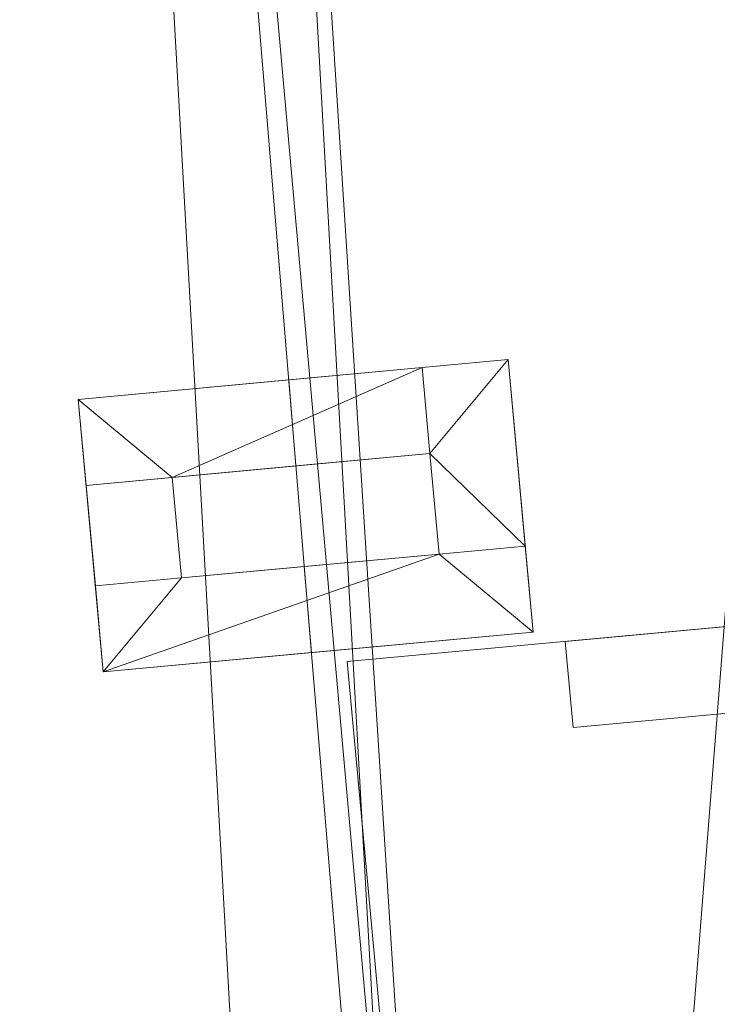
# Model space of a CAD drawing. Header units: millimetres. Extents: x -430348 to -225823, y -86243 to 5084.
# Tile 259 of 656: x -423660 to -421236, y -35917 to -32496. Entities that reach past the tile are written whole.
import ezdxf

# ---------------------------------------------------------------- set-up
doc = ezdxf.new("R2010")
doc.units = ezdxf.units.MM
doc.layers.add('A-ROOF', color=132, linetype='Continuous', lineweight=9)
doc.layers.add('A-WALL', color=113, linetype='Continuous', lineweight=9)

msp = doc.modelspace()

# ---------------------------------------------------------------- meshes
at = {"layer": 'A-ROOF'}
mesh = msp.add_polyface(dxfattribs=at)
corners = [(-422208.1, -39960.5, 65933.7), (-423727.2, -21697.4, 65878.8), (-420169.5, -21416.8, 63380), (-418575, -39642.7, 63380), (-419150.1, -39693, 63784.3), (-421631.5, -39910.1, 65528.3), (-422097.2, -39950.8, 65855.7), (-422184, -39958.4, 65916.8)]
mesh.append_faces([[corners[k] for k in face] for face in [(4, 5, 2, 3)]], dxfattribs={"vtx1": -1})
mesh.append_faces([[corners[k] for k in face] for face in [(5, 6, 1, 2)]], dxfattribs={"vtx1": -1, "vtx3": -1})
mesh.append_faces([[corners[k] for k in face] for face in [(7, 0, 1, 6)]], dxfattribs={"vtx2": -1})
mesh = msp.add_polyface(dxfattribs=at)
corners = [(-423727.2, -21697.4, 66000.8), (-422208.1, -39960.5, 66055.7), (-422157.3, -39956.1, 66020), (-422097.2, -39950.8, 65977.8), (-419147.2, -39692.7, 63904.3), (-418575, -39642.7, 63502.1), (-420169.5, -21416.8, 63502.1), (-422983.4, -26109.2, 65751.2), (-423056.7, -25212.2, 65747.6), (-422158.4, -25141.4, 65116.7), (-422085.1, -26038.4, 65120.3), (-423086.6, -24008.5, 65695), (-423151.6, -23213.2, 65691.8), (-422321.3, -23147.7, 65108.7), (-422256.3, -23943, 65111.9)]
mesh.append_faces([[corners[k] for k in face] for face in [(14, 9, 6, 13)]], dxfattribs={"vtx0": -1, "vtx1": -1, "vtx2": -1})
mesh.append_faces([[corners[k] for k in face] for face in [(0, 8, 11, 12)]], dxfattribs={"vtx0": -1, "vtx1": -1, "vtx3": -1})
mesh.append_faces([[corners[k] for k in face] for face in [(9, 14, 11, 8), (13, 6, 0, 12)]], dxfattribs={"vtx0": -1, "vtx2": -1})
mesh.append_faces([[corners[k] for k in face] for face in [(10, 4, 5, 6), (7, 1, 2, 3)]], dxfattribs={"vtx0": -1, "vtx3": -1})
mesh.append_faces([[corners[k] for k in face] for face in [(9, 10, 6)]], dxfattribs={"vtx1": -1, "vtx2": -1})
mesh.append_faces([[corners[k] for k in face] for face in [(3, 4, 10, 7), (0, 1, 7, 8)]], dxfattribs={"vtx1": -1, "vtx3": -1})
mesh = msp.add_polyface(dxfattribs=at)
corners = [(-422208.1, -39960.5, 65933.7), (-425841.4, -40278.4, 63380), (-427284.8, -21978, 63380), (-423727.2, -21697.4, 65878.8), (-422831.4, -37379.3, 65640.7), (-422892.7, -36601.7, 65640.7), (-423683.1, -36664.1, 65085.6), (-423621.8, -37441.7, 65085.6), (-422727.6, -38695.2, 65640.7), (-423518, -38757.6, 65085.6), (-423456.7, -39535.2, 65085.6), (-422666.3, -39472.8, 65640.7)]
mesh.append_faces([[corners[k] for k in face] for face in [(10, 1, 9)]], dxfattribs={"vtx0": -1, "vtx1": -1})
mesh.append_faces([[corners[k] for k in face] for face in [(6, 2, 3, 5), (5, 3, 0, 4), (4, 8, 9)]], dxfattribs={"vtx0": -1, "vtx2": -1})
mesh.append_faces([[corners[k] for k in face] for face in [(0, 11, 8, 4)]], dxfattribs={"vtx0": -1, "vtx2": -1, "vtx3": -1})
mesh.append_faces([[corners[k] for k in face] for face in [(7, 4, 9, 1)]], dxfattribs={"vtx1": -1, "vtx2": -1, "vtx3": -1})
mesh.append_faces([[corners[k] for k in face] for face in [(6, 7, 1, 2), (0, 1, 10, 11)]], dxfattribs={"vtx1": -1, "vtx3": -1})
mesh = msp.add_polyface(dxfattribs=at)
corners = [(-425841.4, -40278.4, 63502.1), (-422208.1, -39960.5, 66055.7), (-423727.2, -21697.4, 66000.8), (-427284.8, -21978, 63502.1), (-422892.7, -36601.7, 65762.8), (-422831.4, -37379.3, 65762.8), (-423621.8, -37441.7, 65207.6), (-423683.1, -36664.1, 65207.6), (-423518, -38757.6, 65207.6), (-422727.6, -38695.2, 65762.8), (-422666.3, -39472.8, 65762.8), (-423456.7, -39535.2, 65207.6)]
mesh.append_faces([[corners[k] for k in face] for face in [(0, 6, 7, 3), (11, 0, 1, 10)]], dxfattribs={"vtx0": -1, "vtx2": -1})
mesh.append_faces([[corners[k] for k in face] for face in [(0, 11, 8, 6)]], dxfattribs={"vtx0": -1, "vtx2": -1, "vtx3": -1})
mesh.append_faces([[corners[k] for k in face] for face in [(9, 10, 1, 5)]], dxfattribs={"vtx1": -1, "vtx2": -1, "vtx3": -1})
mesh.append_faces([[corners[k] for k in face] for face in [(2, 3, 7, 4), (1, 2, 4, 5), (5, 6, 8, 9)]], dxfattribs={"vtx1": -1, "vtx3": -1})
mesh = msp.add_polyface(dxfattribs=at)
corners = [(-423456.6, -33815.3, 67094.9), (-421963, -33676.9, 67094.9), (-421875.4, -34623.6, 67094.9), (-423369, -34761.9, 67094.9)]
mesh.append_faces([[corners[k] for k in face] for face in [(3, 0, 1, 2)]])
mesh = msp.add_polyface(dxfattribs=at)
corners = [(-421963, -33676.9, 67194.9), (-423456.6, -33815.3, 67194.9), (-423369, -34761.9, 67194.9), (-421875.4, -34623.6, 67194.9)]
mesh.append_faces([[corners[k] for k in face] for face in [(0, 1, 2, 3)]])
mesh = msp.add_polyface(dxfattribs=at)
corners = [(-423456.6, -33815.3, 67194.9), (-421963, -33676.9, 67194.9), (-421963, -33676.9, 67094.9), (-423456.6, -33815.3, 67094.9)]
mesh.append_faces([[corners[k] for k in face] for face in [(1, 2, 3, 0)]])
mesh = msp.add_polyface(dxfattribs=at)
corners = [(-421963, -33676.9, 67194.9), (-421875.4, -34623.6, 67194.9), (-421875.4, -34623.6, 67094.9), (-421963, -33676.9, 67094.9)]
mesh.append_faces([[corners[k] for k in face] for face in [(1, 2, 3, 0)]])
mesh = msp.add_polyface(dxfattribs=at)
corners = [(-423369, -34761.9, 67194.9), (-423456.6, -33815.3, 67194.9), (-423456.6, -33815.3, 67094.9), (-423369, -34761.9, 67094.9)]
mesh.append_faces([[corners[k] for k in face] for face in [(1, 2, 3, 0)]])
mesh = msp.add_polyface(dxfattribs=at)
corners = [(-422038.5, -39947.6, 66020), (-422521.9, -34726.3, 66020), (-419235.7, -34422, 66020), (-418732, -39627.6, 66020)]
mesh.append_faces([[corners[k] for k in face] for face in [(2, 3, 0, 1)]])
mesh = msp.add_polyface(dxfattribs=at)
corners = [(-422521.9, -34726.3, 66120), (-422038.5, -39947.6, 66120), (-418732, -39627.6, 66120), (-419235.7, -34422, 66120)]
mesh.append_faces([[corners[k] for k in face] for face in [(1, 2, 3, 0)]])
mesh = msp.add_polyface(dxfattribs=at)
corners = [(-422521.9, -34726.3, 66120), (-419235.7, -34422, 66120), (-419235.7, -34422, 66020), (-422521.9, -34726.3, 66020)]
mesh.append_faces([[corners[k] for k in face] for face in [(0, 1, 2, 3)]])
mesh = msp.add_polyface(dxfattribs=at)
corners = [(-421875.4, -34623.6, 67194.9), (-423369, -34761.9, 67194.9), (-423369, -34761.9, 67094.9), (-421875.4, -34623.6, 67094.9)]
mesh.append_faces([[corners[k] for k in face] for face in [(1, 2, 3, 0)]])
mesh = msp.add_polyface(dxfattribs=at)
corners = [(-422038.5, -39947.6, 66120), (-422521.9, -34726.3, 66120), (-422521.9, -34726.3, 66020), (-422038.5, -39947.6, 66020)]
mesh.append_faces([[corners[k] for k in face] for face in [(1, 2, 3, 0)]])
at = {"layer": 'A-WALL'}
mesh = msp.add_polyface(dxfattribs=at)
corners = [(-421903, -34324.9, 67094.9), (-421963, -33676.9, 67094.9), (-422261.7, -33704.6, 67094.9), (-422234.1, -34003.3, 67094.9), (-422201.7, -34352.6, 67094.9)]
mesh.append_faces([[corners[k] for k in face] for face in [(3, 0, 1, 2)]], dxfattribs={"vtx0": -1})
mesh.append_faces([[corners[k] for k in face] for face in [(3, 4, 0)]], dxfattribs={"vtx2": -1})
mesh = msp.add_polyface(dxfattribs=at)
corners = [(-421963, -33676.9, 67094.9), (-421963, -33676.9, 65501.3), (-422261.7, -33704.6, 65711.4), (-422261.7, -33704.6, 67094.9)]
mesh.append_faces([[corners[k] for k in face] for face in [(0, 1, 2, 3)]])
mesh = msp.add_polyface(dxfattribs=at)
corners = [(-421963, -33676.9, 65501.3), (-421903, -34324.9, 65499), (-422201.7, -34352.6, 65709.1), (-422234.1, -34003.3, 65710.3), (-422261.7, -33704.6, 65711.4)]
mesh.append_faces([[corners[k] for k in face] for face in [(4, 0, 3)]], dxfattribs={"vtx1": -1})
mesh.append_faces([[corners[k] for k in face] for face in [(1, 2, 3, 0)]], dxfattribs={"vtx2": -1})
mesh = msp.add_polyface(dxfattribs=at)
corners = [(-421903, -34324.9, 65499), (-421963, -33676.9, 65501.3), (-421963, -33676.9, 67094.9), (-421903, -34324.9, 67094.9)]
mesh.append_faces([[corners[k] for k in face] for face in [(3, 0, 1, 2)]])
mesh = msp.add_polyface(dxfattribs=at)
corners = [(-422261.7, -33704.6, 65711.4), (-422724.9, -33747.5, 66037.1), (-423456.6, -33815.3, 65522.6), (-423456.6, -33815.3, 67094.9), (-422261.7, -33704.6, 67094.9)]
mesh.append_faces([[corners[k] for k in face] for face in [(4, 0, 1)]], dxfattribs={"vtx2": -1})
mesh.append_faces([[corners[k] for k in face] for face in [(1, 2, 3, 4)]], dxfattribs={"vtx3": -1})
mesh = msp.add_polyface(dxfattribs=at)
corners = [(-422261.7, -33704.6, 67094.9), (-423456.6, -33815.3, 67094.9), (-423429, -34114, 67094.9), (-423130.3, -34086.3, 67094.9), (-422234.1, -34003.3, 67094.9)]
mesh.append_faces([[corners[k] for k in face] for face in [(3, 0, 1, 2)]], dxfattribs={"vtx0": -1})
mesh.append_faces([[corners[k] for k in face] for face in [(3, 4, 0)]], dxfattribs={"vtx2": -1})
mesh = msp.add_polyface(dxfattribs=at)
corners = [(-422724.9, -33747.5, 66037.1), (-422261.7, -33704.6, 65711.4), (-422234.1, -34003.3, 65710.3), (-422700, -34046.5, 66038)]
mesh.append_faces([[corners[k] for k in face] for face in [(2, 3, 0, 1)]])
mesh = msp.add_polyface(dxfattribs=at)
corners = [(-422201.7, -34352.6, 65709.1), (-422201.7, -34352.6, 67094.9), (-422234.1, -34003.3, 67094.9), (-422261.7, -33704.6, 67094.9), (-422261.7, -33704.6, 65711.4), (-422234.1, -34003.3, 65710.3)]
mesh.append_faces([[corners[k] for k in face] for face in [(2, 3, 4, 5), (5, 0, 1, 2)]], dxfattribs={"vtx3": -1})
mesh = msp.add_polyface(dxfattribs=at)
corners = [(-422261.7, -33704.6, 65711.4), (-422261.7, -33704.6, 67094.9), (-422234.1, -34003.3, 67094.9), (-422234.1, -34003.3, 65710.3)]
mesh.append_faces([[corners[k] for k in face] for face in [(0, 1, 2, 3)]])
mesh = msp.add_polyface(dxfattribs=at)
corners = [(-423456.6, -33815.3, 65522.6), (-422724.9, -33747.5, 66037.1), (-422700, -34046.5, 66038), (-423130.3, -34086.3, 65735.5), (-423429, -34114, 65525.4)]
mesh.append_faces([[corners[k] for k in face] for face in [(3, 0, 1, 2), (0, 3, 4)]], dxfattribs={"vtx0": -1})
mesh = msp.add_polyface(dxfattribs=at)
corners = [(-423456.6, -33815.3, 67094.9), (-423456.6, -33815.3, 65522.6), (-423429, -34114, 65525.4), (-423429, -34114, 67094.9)]
mesh.append_faces([[corners[k] for k in face] for face in [(0, 1, 2, 3)]])
mesh = msp.add_polyface(dxfattribs=at)
corners = [(-422234.1, -34003.3, 65710.3), (-422234.1, -34003.3, 67094.9), (-423130.3, -34086.3, 67094.9), (-423429, -34114, 67094.9), (-423429, -34114, 65525.4), (-423130.3, -34086.3, 65735.5), (-422700, -34046.5, 66038)]
mesh.append_faces([[corners[k] for k in face] for face in [(1, 6, 0)]], dxfattribs={"vtx0": -1})
mesh.append_faces([[corners[k] for k in face] for face in [(2, 3, 6, 1)]], dxfattribs={"vtx1": -1, "vtx2": -1})
mesh.append_faces([[corners[k] for k in face] for face in [(3, 4, 5, 6)]], dxfattribs={"vtx3": -1})
mesh = msp.add_polyface(dxfattribs=at)
corners = [(-423429, -34114, 67094.9), (-423396.6, -34463.2, 67094.9), (-423097.9, -34435.5, 67094.9), (-423130.3, -34086.3, 67094.9)]
mesh.append_faces([[corners[k] for k in face] for face in [(3, 0, 1, 2)]])
mesh = msp.add_polyface(dxfattribs=at)
corners = [(-423429, -34114, 65525.4), (-423429, -34114, 67094.9), (-423130.3, -34086.3, 67094.9), (-423130.3, -34086.3, 65735.5)]
mesh.append_faces([[corners[k] for k in face] for face in [(3, 0, 1, 2)]])
mesh = msp.add_polyface(dxfattribs=at)
corners = [(-423396.6, -34463.2, 65528.8), (-423429, -34114, 65525.4), (-423130.3, -34086.3, 65735.5), (-423097.9, -34435.5, 65738.8)]
mesh.append_faces([[corners[k] for k in face] for face in [(0, 1, 2, 3)]])
mesh = msp.add_polyface(dxfattribs=at)
corners = [(-423130.3, -34086.3, 65735.5), (-423130.3, -34086.3, 67094.9), (-423097.9, -34435.5, 67094.9), (-423097.9, -34435.5, 65738.8)]
mesh.append_faces([[corners[k] for k in face] for face in [(1, 2, 3, 0)]])
mesh = msp.add_polyface(dxfattribs=at)
corners = [(-423429, -34114, 65525.4), (-423396.6, -34463.2, 65528.8), (-423396.6, -34463.2, 67094.9), (-423429, -34114, 67094.9)]
mesh.append_faces([[corners[k] for k in face] for face in [(3, 0, 1, 2)]])
mesh = msp.add_polyface(dxfattribs=at)
corners = [(-423396.6, -34463.2, 65528.8), (-423396.6, -34463.2, 67094.9), (-423097.9, -34435.5, 67094.9), (-422201.7, -34352.6, 67094.9), (-421903, -34324.9, 67094.9), (-421903, -34324.9, 65499), (-422201.7, -34352.6, 65709.1), (-422671, -34396, 66039), (-423097.9, -34435.5, 65738.8)]
mesh.append_faces([[corners[k] for k in face] for face in [(3, 6, 7, 2)]], dxfattribs={"vtx0": -1, "vtx2": -1})
mesh.append_faces([[corners[k] for k in face] for face in [(1, 2, 7, 8)]], dxfattribs={"vtx1": -1, "vtx3": -1})
mesh.append_faces([[corners[k] for k in face] for face in [(4, 5, 6, 3), (8, 0, 1)]], dxfattribs={"vtx2": -1})
mesh = msp.add_polyface(dxfattribs=at)
corners = [(-423369, -34761.9, 67094.9), (-421875.4, -34623.6, 67094.9), (-421903, -34324.9, 67094.9), (-422201.7, -34352.6, 67094.9), (-423097.9, -34435.5, 67094.9), (-423396.6, -34463.2, 67094.9)]
mesh.append_faces([[corners[k] for k in face] for face in [(3, 0, 1, 2), (0, 3, 4, 5)]], dxfattribs={"vtx0": -1})
mesh = msp.add_polyface(dxfattribs=at)
corners = [(-421875.4, -34623.6, 65497.9), (-422646.1, -34695, 66039.9), (-422671, -34396, 66039), (-422201.7, -34352.6, 65709.1), (-421903, -34324.9, 65499)]
mesh.append_faces([[corners[k] for k in face] for face in [(3, 0, 1, 2), (0, 3, 4)]], dxfattribs={"vtx0": -1})
mesh = msp.add_polyface(dxfattribs=at)
corners = [(-421903, -34324.9, 65499), (-421903, -34324.9, 67094.9), (-422201.7, -34352.6, 67094.9), (-422201.7, -34352.6, 65709.1)]
mesh.append_faces([[corners[k] for k in face] for face in [(3, 0, 1, 2)]])
mesh = msp.add_polyface(dxfattribs=at)
corners = [(-421875.4, -34623.6, 67094.9), (-421875.4, -34623.6, 65497.9), (-421903, -34324.9, 65499), (-421903, -34324.9, 67094.9)]
mesh.append_faces([[corners[k] for k in face] for face in [(0, 1, 2, 3)]])
mesh = msp.add_polyface(dxfattribs=at)
corners = [(-422646.1, -34695, 66039.9), (-423369, -34761.9, 65531.6), (-423396.6, -34463.2, 65528.8), (-423097.9, -34435.5, 65738.8), (-422671, -34396, 66039)]
mesh.append_faces([[corners[k] for k in face] for face in [(2, 3, 1)]], dxfattribs={"vtx1": -1})
mesh.append_faces([[corners[k] for k in face] for face in [(3, 4, 0, 1)]], dxfattribs={"vtx3": -1})
mesh = msp.add_polyface(dxfattribs=at)
corners = [(-423396.6, -34463.2, 67094.9), (-423396.6, -34463.2, 65528.8), (-423097.9, -34435.5, 65738.8), (-423097.9, -34435.5, 67094.9)]
mesh.append_faces([[corners[k] for k in face] for face in [(2, 3, 0, 1)]])
mesh = msp.add_polyface(dxfattribs=at)
corners = [(-423369, -34761.9, 65531.6), (-423369, -34761.9, 67094.9), (-423396.6, -34463.2, 67094.9), (-423396.6, -34463.2, 65528.8)]
mesh.append_faces([[corners[k] for k in face] for face in [(2, 3, 0, 1)]])
mesh = msp.add_polyface(dxfattribs=at)
corners = [(-419624.1, -34457.9, 63917.5), (-421764.3, -34656.1, 65422.5), (-421764.3, -34656.1, 66020), (-419624.1, -34457.9, 66020)]
mesh.append_faces([[corners[k] for k in face] for face in [(3, 0, 1, 2)]])
mesh = msp.add_polyface(dxfattribs=at)
corners = [(-421764.3, -34656.1, 65422.5), (-419624.1, -34457.9, 63917.5), (-419595.2, -34756.5, 63915.5), (-421736.6, -34954.8, 65421.4)]
mesh.append_faces([[corners[k] for k in face] for face in [(1, 2, 3, 0)]])
mesh = msp.add_polyface(dxfattribs=at)
corners = [(-419624.1, -34457.9, 66020), (-421764.3, -34656.1, 66020), (-421736.6, -34954.8, 66020), (-419595.2, -34756.5, 66020)]
mesh.append_faces([[corners[k] for k in face] for face in [(2, 3, 0, 1)]])
mesh = msp.add_polyface(dxfattribs=at)
corners = [(-423369, -34761.9, 65531.6), (-422646.1, -34695, 66039.9), (-421875.4, -34623.6, 65497.9), (-421875.4, -34623.6, 67094.9), (-423369, -34761.9, 67094.9)]
mesh.append_faces([[corners[k] for k in face] for face in [(4, 0, 1)]], dxfattribs={"vtx2": -1})
mesh.append_faces([[corners[k] for k in face] for face in [(1, 2, 3, 4)]], dxfattribs={"vtx3": -1})
mesh = msp.add_polyface(dxfattribs=at)
corners = [(-421764.3, -34656.1, 66020), (-421764.3, -34656.1, 65422.5), (-421736.6, -34954.8, 65421.4), (-421736.6, -34954.8, 66020)]
mesh.append_faces([[corners[k] for k in face] for face in [(3, 0, 1, 2)]])
mesh = msp.add_polyface(dxfattribs=at)
corners = [(-419595.2, -34756.5, 63915.5), (-419595.2, -34756.5, 66020), (-421736.6, -34954.8, 66020), (-421736.6, -34954.8, 65421.4)]
mesh.append_faces([[corners[k] for k in face] for face in [(1, 2, 3, 0)]])

doc.saveas('drawing.dxf')
